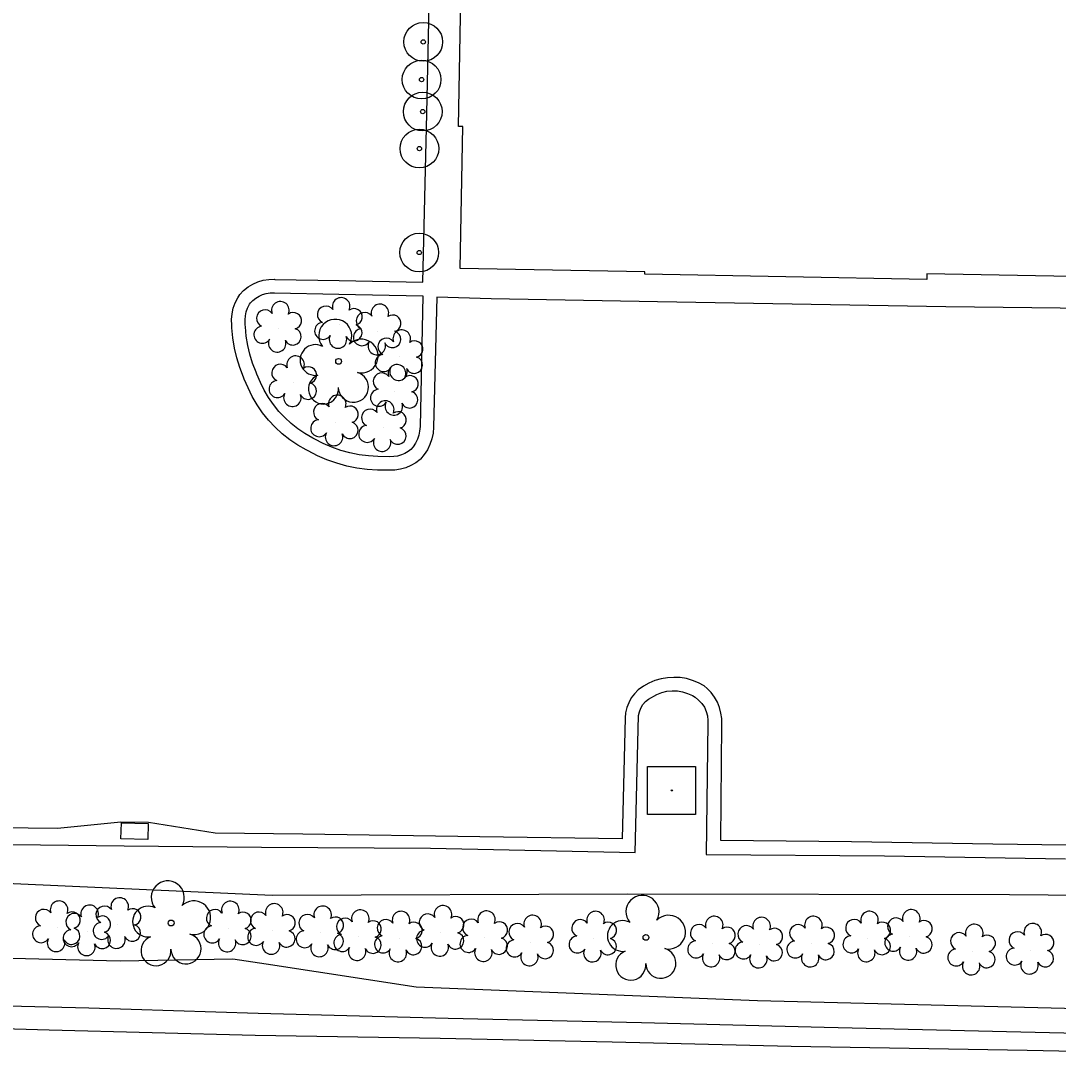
# Model space of a CAD drawing. Extents: x 1614427 to 1617186, y 896524 to 905462.
# Drawn here: x 1616236.7 to 1616353.4, y 899376.6 to 899493 of the extents above; entities that cross this region are included whole.
import ezdxf

# ---------------------------------------------------------------- set-up
doc = ezdxf.new("R2010")
doc.units = 0
for name, color, linetype in [('Exist Building', 7, 'Continuous'), ('Exist Other Culture Located Object CELL', 7, 'Continuous'), ('Exist Roads Curbs', 7, 'Continuous'), ('Exist Roads EOP', 7, 'Continuous'), ('Exist Roads EOP Other', 7, 'Continuous'), ('Exist Structure Minor Catch Basin', 7, 'Continuous'), ('Exist Utilities Gas UG Line SUE LOS B', 7, 'Continuous'), ('Exist Utilities Other Pole With Base CELL', 7, 'Continuous'), ('Exist Utilities Telephone UG FO SUE LOS B', 7, 'Continuous'), ('Exist Vegetation Shrub CELL', 7, 'Continuous'), ('Exist Vegetation Tree CELL', 7, 'Continuous')]:
    doc.layers.add(name, color=color, linetype=linetype)

msp = doc.modelspace()

# ---------------------------------------------------------------- linework, layer by layer
at = {"layer": 'Exist Building'}
msp.add_lwpolyline([(1616434.42, 899462.78), (1616338.61, 899464.55), (1616338.6, 899463.91), (1616306.87, 899464.5), (1616306.87, 899464.76), (1616286.1, 899465.14), (1616286.39, 899481.11), (1616285.9, 899481.12), (1616286.47, 899512.08), (1616286.9, 899512.07), (1616287.53, 899546.62), (1616308.99, 899546.23), (1616308.99, 899546.45), (1616339.99, 899545.87), (1616339.98, 899545.57), (1616395.52, 899544.54), (1616395.83, 899561.63), (1616420.75, 899561.17), (1616420.43, 899544), (1616435.92, 899543.72), (1616434.78, 899482.28), (1616440.37, 899482.17), (1616440.17, 899471.44), (1616434.58, 899471.55)], close=True, dxfattribs=at)
at = {"layer": 'Exist Other Culture Located Object CELL'}
for centre, radius in [((1616281.94, 899490.65), 2.18), ((1616281.94, 899490.65), 0.24), ((1616281.76, 899486.41), 2.18), ((1616281.76, 899486.41), 0.24), ((1616281.89, 899482.8), 2.18), ((1616281.89, 899482.8), 0.24), ((1616281.51, 899478.64), 2.18), ((1616281.51, 899478.64), 0.24), ((1616281.49, 899466.94), 2.18), ((1616281.49, 899466.94), 0.24)]:
    msp.add_circle(centre, radius, dxfattribs=at)
at = {"layer": 'Exist Roads Curbs'}
for points in [[(1616281.91, 899462.05), (1616281.59, 899447.36), (1616281.54, 899446.84), (1616281.44, 899446.37), (1616281.29, 899445.92), (1616281.08, 899445.49), (1616280.82, 899445.08), (1616280.55, 899444.75), (1616280.26, 899444.53), (1616279.88, 899444.32), (1616279.48, 899444.15), (1616279.06, 899444.03), (1616278.63, 899443.97), (1616278.12, 899443.96), (1616276.83, 899443.97), (1616275.77, 899444.04), (1616274.72, 899444.18), (1616273.69, 899444.39), (1616272.67, 899444.67), (1616271.67, 899445.02), (1616270.7, 899445.44), (1616269.74, 899445.93), (1616269.53, 899446.05), (1616268.64, 899446.56), (1616267.84, 899447.1), (1616267.08, 899447.7), (1616266.36, 899448.36), (1616265.7, 899449.06), (1616265.09, 899449.82), (1616264.53, 899450.61), (1616264.05, 899451.44), (1616263.62, 899452.32), (1616263.23, 899453.25), (1616263.16, 899453.46), (1616262.75, 899454.49), (1616262.44, 899455.48), (1616262.2, 899456.49), (1616262.03, 899457.51), (1616261.93, 899458.57), (1616261.92, 899458.81), (1616261.9, 899459.35), (1616261.95, 899459.81), (1616262.04, 899460.25), (1616262.19, 899460.68), (1616262.4, 899461.11), (1616262.5, 899461.27), (1616262.76, 899461.53), (1616263.1, 899461.8), (1616263.48, 899462.02), (1616263.87, 899462.2), (1616264.29, 899462.32), (1616264.72, 899462.39), (1616265.2, 899462.4), (1616265.21, 899462.4), (1616272.46, 899462.25), (1616281.91, 899462.05)], [(1616232.6, 899400.33), (1616248.28, 899400.16), (1616263.74, 899400), (1616282.77, 899399.9), (1616305.79, 899399.39), (1616306.18, 899414.81), (1616306.26, 899415.25), (1616306.42, 899415.67), (1616306.65, 899416.06), (1616306.94, 899416.39), (1616307.29, 899416.67), (1616308.24, 899417.2), (1616308.79, 899417.41), (1616309.36, 899417.55), (1616309.95, 899417.61), (1616310.54, 899417.6), (1616311.13, 899417.5), (1616311.69, 899417.32), (1616312.23, 899417.08), (1616312.53, 899416.89), (1616312.93, 899416.57), (1616313.28, 899416.19), (1616313.57, 899415.76), (1616313.78, 899415.29), (1616313.92, 899414.79), (1616313.98, 899414.28), (1616313.98, 899414), (1616313.77, 899399.17), (1616333.85, 899399.03), (1616354.19, 899398.71)], [(1616368.49, 899378.72), (1616347.55, 899379.22), (1616327.04, 899379.72), (1616306.51, 899380.25), (1616284.73, 899380.72), (1616263.38, 899381.28), (1616244.34, 899381.88), (1616224.61, 899382.36)]]:
    msp.add_lwpolyline(points, dxfattribs=at)
at = {"layer": 'Exist Roads EOP'}
msp.add_lwpolyline([(1616374.91, 899376.58), (1616349.88, 899377.1), (1616323.33, 899377.58), (1616303.19, 899378.06), (1616283.84, 899378.48), (1616263.05, 899378.79), (1616239.85, 899379.41), (1616212.49, 899380.19)], dxfattribs=at)
at = {"layer": 'Exist Roads EOP Other'}
for points in [[(1616363.27, 899460.55), (1616340.75, 899460.84), (1616308.31, 899461.4), (1616289.6, 899461.73), (1616283.47, 899461.93), (1616283.11, 899447.27), (1616283.05, 899446.62), (1616282.91, 899445.97), (1616282.7, 899445.34), (1616282.41, 899444.74), (1616282.06, 899444.19), (1616281.64, 899443.68), (1616281.61, 899443.64), (1616281.1, 899443.26), (1616280.56, 899442.95), (1616279.98, 899442.71), (1616279.37, 899442.54), (1616278.75, 899442.45), (1616278.12, 899442.44), (1616276.78, 899442.45), (1616275.62, 899442.52), (1616274.47, 899442.67), (1616273.33, 899442.91), (1616272.21, 899443.22), (1616271.11, 899443.6), (1616270.05, 899444.06), (1616269.01, 899444.6), (1616268.78, 899444.73), (1616267.84, 899445.27), (1616266.94, 899445.87), (1616266.09, 899446.54), (1616265.29, 899447.27), (1616264.55, 899448.06), (1616263.87, 899448.9), (1616263.25, 899449.79), (1616262.7, 899450.72), (1616262.24, 899451.7), (1616261.81, 899452.69), (1616261.73, 899452.92), (1616261.31, 899453.99), (1616260.97, 899455.08), (1616260.71, 899456.19), (1616260.52, 899457.32), (1616260.41, 899458.46), (1616260.4, 899458.75), (1616260.38, 899459.39), (1616260.44, 899460.04), (1616260.57, 899460.67), (1616260.79, 899461.28), (1616261.07, 899461.85), (1616261.3, 899462.22), (1616261.74, 899462.67), (1616262.24, 899463.06), (1616262.78, 899463.38), (1616263.35, 899463.63), (1616263.95, 899463.81), (1616264.57, 899463.91), (1616265.2, 899463.93), (1616265.25, 899463.92), (1616272.47, 899463.78), (1616281.91, 899463.62), (1616282.35, 899482.59), (1616282.86, 899506.97)], [(1616362.6, 899400.11), (1616346.01, 899400.35), (1616330.11, 899400.59), (1616315.42, 899400.74), (1616315.54, 899413.82), (1616315.53, 899414.47), (1616315.44, 899415.1), (1616315.28, 899415.73), (1616315.04, 899416.32), (1616314.72, 899416.89), (1616314.34, 899417.41), (1616313.9, 899417.88), (1616313.55, 899418.17), (1616312.92, 899418.51), (1616312.25, 899418.78), (1616311.56, 899418.98), (1616310.85, 899419.09), (1616310.13, 899419.12), (1616309.41, 899419.08), (1616308.7, 899418.96), (1616308.01, 899418.75), (1616307.34, 899418.48), (1616306.72, 899418.13), (1616306.13, 899417.71), (1616306.12, 899417.7), (1616305.71, 899417.28), (1616305.35, 899416.8), (1616305.06, 899416.27), (1616304.85, 899415.72), (1616304.71, 899415.14), (1616304.65, 899414.55), (1616304.34, 899400.93), (1616288.32, 899401.16), (1616268.39, 899401.47), (1616258.55, 899401.58), (1616251.02, 899402.8), (1616247.94, 899402.82), (1616240.78, 899402.1), (1616234.16, 899402.19)]]:
    msp.add_lwpolyline(points, dxfattribs=at)
at = {"layer": 'Exist Structure Minor Catch Basin'}
msp.add_lwpolyline([(1616250.96, 899400.86), (1616247.93, 899400.94), (1616247.98, 899402.74), (1616251, 899402.66)], close=True, dxfattribs=at)
at = {"layer": 'Exist Utilities Gas UG Line SUE LOS B'}
msp.add_lwpolyline([(1616223.1, 899656.86), (1616211.93, 899614.15), (1616206.41, 899591.28), (1616204.23, 899585.74), (1616199.06, 899556.48), (1616187.46, 899507.75), (1616179.95, 899477.17), (1616174.33, 899453.44), (1616172.28, 899438.3), (1616170.68, 899423.65), (1616174.99, 899410.03), (1616190.2, 899390.02), (1616202.16, 899389.81), (1616231.06, 899387.63), (1616247.84, 899387.2), (1616260.52, 899387.43), (1616264.29, 899386.89), (1616281.13, 899384.3), (1616319.56, 899382.76), (1616367.63, 899381.53), (1616426.12, 899380.09), (1616473.53, 899378.89), (1616513.61, 899378.26), (1616557.59, 899378.05)], dxfattribs=at)
at = {"layer": 'Exist Utilities Other Pole With Base CELL'}
msp.add_line((1616309.91, 899406.4), (1616309.91, 899406.4), dxfattribs=at)
msp.add_lwpolyline([(1616307.19, 899409.1), (1616312.59, 899409.1), (1616312.59, 899403.7), (1616307.19, 899403.7), (1616307.19, 899409.1)], dxfattribs=at)
msp.add_circle((1616309.91, 899406.4), 0.0707, dxfattribs=at)
at = {"layer": 'Exist Utilities Telephone UG FO SUE LOS B'}
msp.add_lwpolyline([(1616149.45, 899608.3), (1616151.65, 899608.46), (1616188.38, 899611.81), (1616207.68, 899610.63), (1616215.12, 899608.85), (1616216.33, 899607.19), (1616215.47, 899598.51), (1616213.78, 899576.64), (1616212.53, 899561.31), (1616209.31, 899523.67), (1616199.92, 899477.56), (1616190.94, 899426.64), (1616189.51, 899413.84), (1616189.33, 899401.85), (1616189.9, 899399.55), (1616191.66, 899398.1), (1616198.1, 899397.89), (1616231.65, 899396.09), (1616264.93, 899394.59), (1616304.98, 899394.75), (1616347.91, 899394.68), (1616386.98, 899394.33)], dxfattribs=at)
at = {"layer": 'Exist Vegetation Shrub CELL'}
for p, q in [((1616265.65, 899458.39), (1616265.65, 899458.39)), ((1616272.48, 899458.83), (1616272.48, 899458.83)), ((1616276.84, 899458.1), (1616276.84, 899458.1)), ((1616279.3, 899455.2), (1616279.3, 899455.2)), ((1616267.35, 899452.28), (1616267.35, 899452.28)), ((1616278.76, 899451.3), (1616278.76, 899451.3)), ((1616272.04, 899447.86), (1616272.04, 899447.86)), ((1616277.44, 899447.22), (1616277.44, 899447.22)), ((1616240.75, 899390.92), (1616240.75, 899390.92)), ((1616244.18, 899390.46), (1616244.18, 899390.46)), ((1616247.57, 899391.28), (1616247.57, 899391.28)), ((1616260.01, 899390.89), (1616260.01, 899390.89)), ((1616264.95, 899390.62), (1616264.95, 899390.62)), ((1616270.4, 899390.35), (1616270.4, 899390.35)), ((1616283.94, 899390.4), (1616283.94, 899390.4)), ((1616274.64, 899389.92), (1616274.64, 899389.92)), ((1616279.22, 899389.76), (1616279.22, 899389.76)), ((1616288.84, 899389.81), (1616288.84, 899389.81)), ((1616294.02, 899389.32), (1616294.02, 899389.32)), ((1616301.1, 899389.76), (1616301.1, 899389.76)), ((1616314.45, 899389.21), (1616314.45, 899389.21)), ((1616325.61, 899389.2), (1616325.61, 899389.2)), ((1616331.92, 899389.77), (1616331.92, 899389.77)), ((1616336.62, 899389.95), (1616336.62, 899389.95)), ((1616319.78, 899389.08), (1616319.78, 899389.08)), ((1616343.71, 899388.3), (1616343.71, 899388.3)), ((1616350.29, 899388.39), (1616350.29, 899388.39))]:
    msp.add_line(p, q, dxfattribs=at)
for centre, radius, start, end in [((1616272.71, 899460.87), 0.99, 334.8391, 200.4717), ((1616264.16, 899459.52), 0.968, 35.8908, 245.4216), ((1616265.87, 899460.43), 0.99, 334.8391, 200.4717), ((1616271, 899459.95), 0.968, 35.8908, 245.4216), ((1616274.15, 899459.7), 0.929, 284.4567, 126.0861), ((1616277.07, 899460.14), 0.99, 334.8391, 200.4717), ((1616267.32, 899459.26), 0.929, 284.4567, 126.0861), ((1616275.36, 899459.23), 0.968, 35.8908, 245.4216), ((1616278.52, 899458.97), 0.929, 284.4567, 126.0861), ((1616263.85, 899457.68), 0.955, 95.1099, 327.9534), ((1616267.28, 899457.46), 0.937, 204.9913, 73.4601), ((1616270.68, 899458.12), 0.955, 95.1099, 327.9534), ((1616274.12, 899457.9), 0.937, 204.9913, 73.4601), ((1616275.04, 899457.4), 0.955, 95.1099, 327.9534), ((1616278.48, 899457.17), 0.937, 204.9913, 73.4601), ((1616279.53, 899457.24), 0.99, 334.8391, 200.4717), ((1616265.52, 899456.71), 0.984, 151.2797, 21.387), ((1616272.35, 899457.14), 0.984, 151.2797, 21.387), ((1616276.72, 899456.42), 0.984, 151.2797, 21.387), ((1616277.81, 899456.33), 0.968, 35.8908, 245.4216), ((1616280.97, 899456.07), 0.929, 284.4567, 126.0861), ((1616267.58, 899454.32), 0.99, 334.8391, 200.4717), ((1616277.5, 899454.5), 0.955, 95.1099, 327.9534), ((1616280.93, 899454.27), 0.937, 204.9913, 73.4601), ((1616265.87, 899453.4), 0.968, 35.8908, 245.4216), ((1616269.02, 899453.15), 0.929, 284.4567, 126.0861), ((1616277.28, 899452.42), 0.968, 35.8908, 245.4216), ((1616278.99, 899453.34), 0.99, 334.8391, 200.4717), ((1616279.17, 899453.52), 0.984, 151.2797, 21.387), ((1616265.55, 899451.57), 0.955, 95.1099, 327.9534), ((1616268.99, 899451.35), 0.937, 204.9913, 73.4601), ((1616280.44, 899452.16), 0.929, 284.4567, 126.0861), ((1616267.22, 899450.59), 0.984, 151.2797, 21.387), ((1616276.96, 899450.59), 0.955, 95.1099, 327.9534), ((1616280.4, 899450.37), 0.937, 204.9913, 73.4601), ((1616270.56, 899448.99), 0.968, 35.8908, 245.4216), ((1616272.27, 899449.9), 0.99, 334.8391, 200.4717), ((1616277.67, 899449.26), 0.99, 334.8391, 200.4717), ((1616278.64, 899449.61), 0.984, 151.2797, 21.387), ((1616273.71, 899448.73), 0.929, 284.4567, 126.0861), ((1616275.96, 899448.35), 0.968, 35.8908, 245.4216), ((1616279.12, 899448.09), 0.929, 284.4567, 126.0861), ((1616270.24, 899447.16), 0.955, 95.1099, 327.9534), ((1616273.68, 899446.94), 0.937, 204.9913, 73.4601), ((1616271.91, 899446.18), 0.984, 151.2797, 21.387), ((1616275.64, 899446.52), 0.955, 95.1099, 327.9534), ((1616279.08, 899446.29), 0.937, 204.9913, 73.4601), ((1616277.32, 899445.54), 0.984, 151.2797, 21.387), ((1616240.98, 899392.96), 0.99, 334.8391, 200.4717), ((1616247.8, 899393.32), 0.99, 334.8391, 200.4717), ((1616260.24, 899392.93), 0.99, 334.8391, 200.4717), ((1616239.27, 899392.04), 0.968, 35.8908, 245.4216), ((1616242.43, 899391.79), 0.929, 284.4567, 126.0861), ((1616244.41, 899392.5), 0.99, 334.8391, 200.4717), ((1616246.09, 899392.41), 0.968, 35.8908, 245.4216), ((1616249.24, 899392.15), 0.929, 284.4567, 126.0861), ((1616258.52, 899392.02), 0.968, 35.8908, 245.4216), ((1616261.68, 899391.76), 0.929, 284.4567, 126.0861), ((1616263.47, 899391.74), 0.968, 35.8908, 245.4216), ((1616265.18, 899392.66), 0.99, 334.8391, 200.4717), ((1616270.63, 899392.39), 0.99, 334.8391, 200.4717), ((1616274.87, 899391.96), 0.99, 334.8391, 200.4717), ((1616279.45, 899391.8), 0.99, 334.8391, 200.4717), ((1616284.17, 899392.44), 0.99, 334.8391, 200.4717), ((1616289.06, 899391.85), 0.99, 334.8391, 200.4717), ((1616301.33, 899391.8), 0.99, 334.8391, 200.4717), ((1616332.15, 899391.81), 0.99, 334.8391, 200.4717), ((1616336.85, 899391.99), 0.99, 334.8391, 200.4717), ((1616242.7, 899391.59), 0.968, 35.8908, 245.4216), ((1616245.77, 899390.58), 0.955, 95.1099, 327.9534), ((1616245.85, 899391.33), 0.929, 284.4567, 126.0861), ((1616266.62, 899391.49), 0.929, 284.4567, 126.0861), ((1616268.91, 899391.47), 0.968, 35.8908, 245.4216), ((1616272.07, 899391.21), 0.929, 284.4567, 126.0861), ((1616273.16, 899391.05), 0.968, 35.8908, 245.4216), ((1616276.31, 899390.79), 0.929, 284.4567, 126.0861), ((1616277.74, 899390.89), 0.968, 35.8908, 245.4216), ((1616280.89, 899390.63), 0.929, 284.4567, 126.0861), ((1616282.46, 899391.53), 0.968, 35.8908, 245.4216), ((1616285.61, 899391.27), 0.929, 284.4567, 126.0861), ((1616287.35, 899390.94), 0.968, 35.8908, 245.4216), ((1616290.51, 899390.68), 0.929, 284.4567, 126.0861), ((1616294.25, 899391.36), 0.99, 334.8391, 200.4717), ((1616299.62, 899390.89), 0.968, 35.8908, 245.4216), ((1616302.77, 899390.63), 0.929, 284.4567, 126.0861), ((1616314.68, 899391.25), 0.99, 334.8391, 200.4717), ((1616320.01, 899391.12), 0.99, 334.8391, 200.4717), ((1616325.84, 899391.24), 0.99, 334.8391, 200.4717), ((1616330.44, 899390.9), 0.968, 35.8908, 245.4216), ((1616333.59, 899390.64), 0.929, 284.4567, 126.0861), ((1616335.14, 899391.08), 0.968, 35.8908, 245.4216), ((1616338.29, 899390.82), 0.929, 284.4567, 126.0861), ((1616238.95, 899390.21), 0.955, 95.1099, 327.9534), ((1616242.38, 899389.76), 0.955, 95.1099, 327.9534), ((1616242.39, 899389.99), 0.937, 204.9913, 73.4601), ((1616245.82, 899389.53), 0.937, 204.9913, 73.4601), ((1616249.21, 899390.35), 0.937, 204.9913, 73.4601), ((1616258.21, 899390.19), 0.955, 95.1099, 327.9534), ((1616261.64, 899389.97), 0.937, 204.9913, 73.4601), ((1616263.15, 899389.91), 0.955, 95.1099, 327.9534), ((1616266.59, 899389.69), 0.937, 204.9913, 73.4601), ((1616268.6, 899389.64), 0.955, 95.1099, 327.9534), ((1616282.14, 899389.7), 0.955, 95.1099, 327.9534), ((1616285.58, 899389.47), 0.937, 204.9913, 73.4601), ((1616292.54, 899390.45), 0.968, 35.8908, 245.4216), ((1616295.69, 899390.19), 0.929, 284.4567, 126.0861), ((1616312.97, 899390.34), 0.968, 35.8908, 245.4216), ((1616316.13, 899390.08), 0.929, 284.4567, 126.0861), ((1616318.3, 899390.21), 0.968, 35.8908, 245.4216), ((1616321.45, 899389.95), 0.929, 284.4567, 126.0861), ((1616324.13, 899390.32), 0.968, 35.8908, 245.4216), ((1616327.28, 899390.07), 0.929, 284.4567, 126.0861), ((1616342.23, 899389.42), 0.968, 35.8908, 245.4216), ((1616343.94, 899390.34), 0.99, 334.8391, 200.4717), ((1616348.81, 899389.52), 0.968, 35.8908, 245.4216), ((1616350.52, 899390.43), 0.99, 334.8391, 200.4717), ((1616240.63, 899389.23), 0.984, 151.2797, 21.387), ((1616244.05, 899388.78), 0.984, 151.2797, 21.387), ((1616247.44, 899389.6), 0.984, 151.2797, 21.387), ((1616259.88, 899389.21), 0.984, 151.2797, 21.387), ((1616264.82, 899388.93), 0.984, 151.2797, 21.387), ((1616272.03, 899389.42), 0.937, 204.9913, 73.4601), ((1616272.84, 899389.22), 0.955, 95.1099, 327.9534), ((1616276.28, 899388.99), 0.937, 204.9913, 73.4601), ((1616277.42, 899389.06), 0.955, 95.1099, 327.9534), ((1616280.86, 899388.83), 0.937, 204.9913, 73.4601), ((1616283.81, 899388.72), 0.984, 151.2797, 21.387), ((1616287.03, 899389.11), 0.955, 95.1099, 327.9534), ((1616290.47, 899388.88), 0.937, 204.9913, 73.4601), ((1616292.22, 899388.61), 0.955, 95.1099, 327.9534), ((1616295.66, 899388.39), 0.937, 204.9913, 73.4601), ((1616299.3, 899389.05), 0.955, 95.1099, 327.9534), ((1616302.74, 899388.83), 0.937, 204.9913, 73.4601), ((1616312.65, 899388.5), 0.955, 95.1099, 327.9534), ((1616316.09, 899388.28), 0.937, 204.9913, 73.4601), ((1616317.98, 899388.38), 0.955, 95.1099, 327.9534), ((1616323.81, 899388.49), 0.955, 95.1099, 327.9534), ((1616330.12, 899389.07), 0.955, 95.1099, 327.9534), ((1616333.56, 899388.84), 0.937, 204.9913, 73.4601), ((1616334.82, 899389.25), 0.955, 95.1099, 327.9534), ((1616338.26, 899389.02), 0.937, 204.9913, 73.4601), ((1616345.39, 899389.17), 0.929, 284.4567, 126.0861), ((1616351.96, 899389.26), 0.929, 284.4567, 126.0861), ((1616270.27, 899388.66), 0.984, 151.2797, 21.387), ((1616274.51, 899388.24), 0.984, 151.2797, 21.387), ((1616279.09, 899388.08), 0.984, 151.2797, 21.387), ((1616288.71, 899388.13), 0.984, 151.2797, 21.387), ((1616293.89, 899387.64), 0.984, 151.2797, 21.387), ((1616300.97, 899388.07), 0.984, 151.2797, 21.387), ((1616321.42, 899388.15), 0.937, 204.9913, 73.4601), ((1616327.25, 899388.27), 0.937, 204.9913, 73.4601), ((1616331.79, 899388.09), 0.984, 151.2797, 21.387), ((1616336.49, 899388.27), 0.984, 151.2797, 21.387), ((1616341.91, 899387.59), 0.955, 95.1099, 327.9534), ((1616345.35, 899387.37), 0.937, 204.9913, 73.4601), ((1616348.49, 899387.69), 0.955, 95.1099, 327.9534), ((1616351.93, 899387.47), 0.937, 204.9913, 73.4601), ((1616314.33, 899387.52), 0.984, 151.2797, 21.387), ((1616319.65, 899387.4), 0.984, 151.2797, 21.387), ((1616325.48, 899387.51), 0.984, 151.2797, 21.387), ((1616343.59, 899386.61), 0.984, 151.2797, 21.387), ((1616350.16, 899386.71), 0.984, 151.2797, 21.387)]:
    msp.add_arc(centre, radius, start, end, dxfattribs=at)
at = {"layer": 'Exist Vegetation Tree CELL'}
for p, q in [((1616272.42, 899454.69), (1616272.42, 899454.69)), ((1616253.58, 899391.47), (1616253.58, 899391.47)), ((1616307, 899389.85), (1616307, 899389.85))]:
    msp.add_line(p, q, dxfattribs=at)
for centre in [(1616272.42, 899454.69), (1616253.58, 899391.47), (1616307, 899389.85)]:
    msp.add_circle(centre, 0.326, dxfattribs=at)
for centre, radius, start, end in [((1616272.04, 899457.56), 1.86, 330.1651, 219.7134), ((1616274.97, 899455.28), 1.9, 257.1011, 134.1999), ((1616269.82, 899454.84), 1.73, 62.6636, 279.3457), ((1616274.09, 899451.79), 1.7, 181.2822, 74.56), ((1616270.72, 899451.57), 1.69, 111.5671, 6.231), ((1616253.2, 899394.35), 1.86, 330.1651, 219.7134), ((1616256.13, 899392.06), 1.9, 257.1011, 134.1999), ((1616306.61, 899392.72), 1.86, 330.1651, 219.7134), ((1616250.98, 899391.63), 1.73, 62.6636, 279.3457), ((1616304.39, 899390.01), 1.73, 62.6636, 279.3457), ((1616309.55, 899390.44), 1.9, 257.1011, 134.1999), ((1616251.88, 899388.35), 1.69, 111.5671, 6.231), ((1616255.25, 899388.57), 1.7, 181.2822, 74.56), ((1616305.29, 899386.73), 1.69, 111.5671, 6.231), ((1616308.67, 899386.95), 1.7, 181.2822, 74.56)]:
    msp.add_arc(centre, radius, start, end, dxfattribs=at)

doc.saveas('drawing.dxf')
